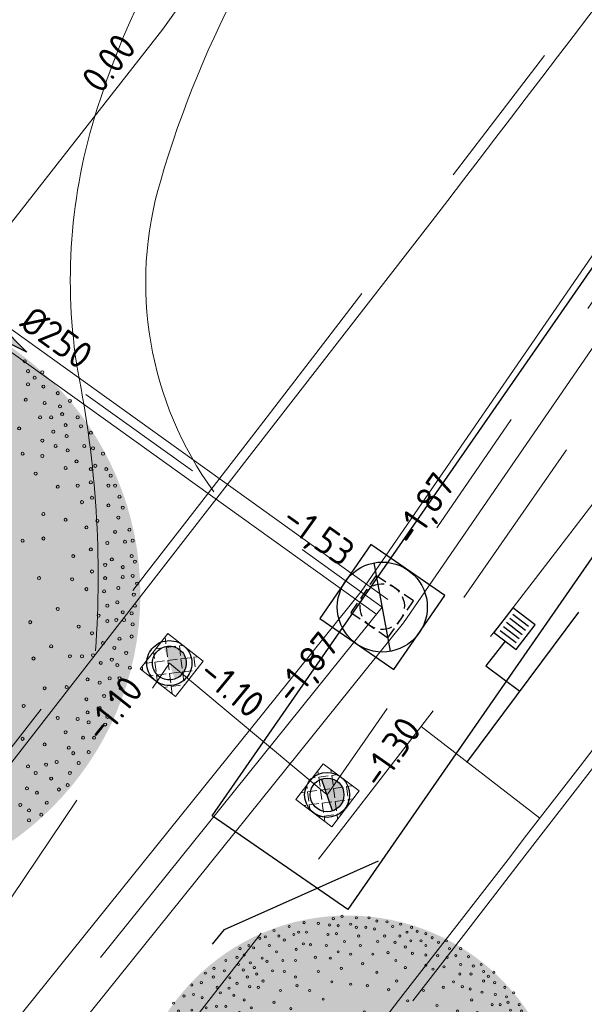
# Model space of a CAD drawing. Header units: metres. Extents: x 92403 to 95147, y 464428 to 465602.
# Tile 385 of 568: x 93185 to 93193, y 464970 to 464983. Entities that reach past the tile are written whole.
import ezdxf
from ezdxf.enums import TextEntityAlignment as Align

# ---------------------------------------------------------------- set-up
doc = ezdxf.new("R2010")
doc.units = ezdxf.units.M
for name, pattern in [('DASHED', [0.75, 0.5, -0.25]), ('RI-DRAINAGE', [19.2, 6, -1.8, 1.8, -1.8, 2.4, -1.8, 1.8, -1.8]), ('RI-GWA', [18.45, 6, -1.8, 1.75, -1.8, 1.75, -1.8, 1.75, -1.8]), ('RI-HWA_KOLKAANSLUITING', [4.3, 2.5, -1.8]), ('VH-TROTTOIRBAND', [15, 5, -2, 2, -2, 2, -2])]:
    doc.linetypes.add(name, pattern=pattern)
doc.layers.get('0').update_dxf_attribs({"linetype": 'CONTINUOUS'})
for name, color, linetype, lineweight in [('B-OI-RI-DRAINAGE_BOB-S', 90, 'CONTINUOUS', 25), ('B-OI-RI-DRAINAGE_DRAIN_PVC-G', 90, 'RI-DRAINAGE', 18), ('B-WE-RI-GWA_STROOMRICHTING-S', 30, 'CONTINUOUS', 25), ('B-WE-RI-VOLSCHUIMEN-G', 130, 'RI-VOLSCHUIMEN', 18), ('B-WE-VH-VERHARDING_FUNDERING-G', 252, 'CONTINUOUS', 18), ('N-RO-GR-BEPLANTING_CULTUUR_PLANTVAK HEESTERS', 78, 'CONTINUOUS', 9), ('N-RO-GR-BEPLANTING_CULTUUR_PLANTVAK vaste planten', 58, 'CONTINUOUS', 9), ('N-RO-VW-MARKERING-G', 7, 'CONTINUOUS', 9), ('N-WE-GW-ONTGRAVING-V', 2, 'CONTINUOUS', 30), ('N-WE-RI-HWA_KOLK_STRAATKOLK-S', 150, 'CONTINUOUS', 25), ('N-WE-RI-HWA_KOLKAANSLUITING-G', 150, 'RI-HWA_KOLKAANSLUITING', 25), ('N-WE-RI-PUT-OPHOOGTEBRENGEN-S', 7, 'CONTINUOUS', 25), ('N-WE-VH-KANTOPSLUITING_TROTTOIRBAND-G', 7, 'VH-TROTTOIRBAND', 35), ('N-WE-VH-KANTOPSLUITING_VOORKANTBAND-G', 50, 'CONTINUOUS', 35), ('V-WE-RI-GWA_STROOMRICHTING-S', 30, 'CONTINUOUS', 25)]:
    doc.layers.add(name, color=color, linetype=linetype, lineweight=lineweight)
for name, color, linetype, lineweight, true_color in [('B-OI-RI-GWA_TRANSPORTLEIDING-G', 7, 'RI-GWA', 18, 0xff8400), ('N-OI-RI-DRAINAGE_DRAIN_PVC-G', 7, 'RI-DRAINAGE', 18, 0x00ff04), ('N-RO-GR-BOOM-V', 7, 'CONTINUOUS', 18, 0x002600), ('N-WE-RI-DRAINAGE_PUT-S', 7, 'CONTINUOUS', 5, 0x00ff04), ('N-WE-RI-DRAINAGE_PUTRAND-S', 7, 'CONTINUOUS', 5, 0x00ff04)]:
    doc.layers.add(name, color=color, linetype=linetype, lineweight=lineweight, true_color=true_color)
doc.layers.add('B-WE-RI-GWA_RIOOLPUT_INSPECTIEPUT-S', color=30, linetype='CONTINUOUS', lineweight=25, transparency=0.3)
doc.layers.add('N-RO-GR-BOOM-S', color=7, linetype='CONTINUOUS', lineweight=9, true_color=0x005700, transparency=0.3)
doc.styles.add('NLCS-ISO', font='NLCS-ISO.ttf')
doc.linetypes.add('RI-VOLSCHUIMEN', pattern='A,0,[50,NLCS.SHX,S=0.5,R=0,X=0,Y=0],4', length=4)

# ---------------------------------------------------------------- blocks, each defined once
blk = doc.blocks.new('Putdeksel 600x600')
at = {"ltscale": 0.1}
h = blk.add_hatch(dxfattribs=at)
h.set_pattern_fill('ANGLE', color=8, scale=0.025, angle=45)
h.set_pattern_definition([(45, (-93679.67512, -463937.87647), (-0.123478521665, 0.123478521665), [0.127, -0.047625]), (135, (-93679.67512, -463937.87647), (-0.123478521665, -0.123478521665), [0.127, -0.047625])])
h.paths.add_polyline_path([(-0.3, -0.3), (0.3, -0.3), (0.3, 0.3), (-0.3, 0.3)])
at = {"color": 250, "ltscale": 0.1}
blk.add_lwpolyline([(-0.3, -0.3), (0.3, -0.3), (0.3, 0.3), (-0.3, 0.3)], close=True, dxfattribs=at)
blk = doc.blocks.new('STRAATKOLK 415X375')
at = {"layer": 'N-WE-RI-HWA_KOLK_STRAATKOLK-S', "flags": 128}
blk.add_lwpolyline([(-0.415, 0), (0, 0), (0, 0.375), (-0.415, 0.375)], close=True, dxfattribs=at)
for points in [[(-0.344, 0.055), (-0.344, 0.32)], [(-0.275, 0.055), (-0.275, 0.32)], [(-0.207, 0.055), (-0.207, 0.32)], [(-0.137, 0.055), (-0.137, 0.32)], [(-0.068, 0.055), (-0.068, 0.32)]]:
    blk.add_lwpolyline(points, dxfattribs=at)
blk = doc.blocks.new('B-SRI-PUT_GWA-SO')
blk.add_line((-1.414, -1.414), (1.414, 1.414))
at = {"lineweight": -3, "flags": 128}
blk.add_lwpolyline([(2, -2), (2, 2), (-2, 2), (-2, -2)], close=True, dxfattribs=at)
at = {"lineweight": -3}
blk.add_circle((0, 0), 2, dxfattribs=at)
blk = doc.blocks.new('SRI-DRAIN_PUT_DOORSPUIT-SO')
at = {"lineweight": -3}
blk.add_hatch(color=256, dxfattribs=at).paths.add_polyline_path([(1.5, 0, 0.267949), (0.75, 1.299), (-0.75, -1.299, 0.57735)])
blk.add_line((-0.75, -1.299), (0.75, 1.299), dxfattribs=at)
for radius in [2, 1.5]:
    blk.add_circle((0, 0), radius, dxfattribs=at)
blk = doc.blocks.new('SRI-BOB-SO')
at = {"color": 0, "ltscale": 0.1, "style": 'NLCS-ISO'}
blk.add_attdef('B.O.B.', text='', height=1.8, dxfattribs=at).set_placement((0.053, -0.02), align=Align.BOTTOM_CENTER)
blk = doc.blocks.new('Bestaande drainageput')
at = {"lineweight": -3}
blk.add_hatch(color=4, dxfattribs=at).paths.add_polyline_path([(0.197, 0.227, 0.267949), (-0.098, 0.284), (0.098, -0.284, 0.57735)])
at = {"color": 4, "lineweight": -3}
for radius in [0.4, 0.3]:
    blk.add_circle((0, 0), radius, dxfattribs=at)
blk = doc.blocks.new('SRI-PUT_OPHOOGTEBRENGEN-SO')
at = {"lineweight": -3}
for points in [[(-1.009, 1.991), (-2.009, 1.991), (-2.009, 0.991)], [(0.491, 1.991), (-0.509, 1.991)], [(1.991, 0.991), (1.991, 1.991), (0.991, 1.991)], [(-2.009, 0.491), (-2.009, -0.509)], [(1.991, -0.509), (1.991, 0.491)], [(0.991, -2.009), (1.991, -2.009), (1.991, -1.009)], [(-0.509, -2.009), (0.491, -2.009)]]:
    blk.add_lwpolyline(points, dxfattribs=at)
blk.add_lwpolyline([(-1.009, -2.009), (-2.009, -2.009), (-2.009, -1.009)])
for start, end in [(74.9976, 104.9976), (120.0024, 150.0024), (29.9976, 59.9976), (165.0024, 195.0024), (344.9976, 14.9976), (210.0024, 240.0024), (299.9976, 329.9976), (255.0024, 285.0024)]:
    blk.add_arc((-0.009, -0.009), 2, start, end, dxfattribs=at)
blk = doc.blocks.new('*U300')
at = {"layer": 'N-RO-GR-BOOM-V', "linetype": 'ByBlock', "ltscale": 1, "transparency": 33554567}
h = blk.add_hatch(color=98, dxfattribs=at)
h.dxf.hatch_style = 1
h.set_gradient(color1=(0, 51, 0), color2=(184, 200, 91), rotation=177, centered=1, name='INVCURVED')
edge = h.paths.add_edge_path()
edge.add_arc((0, 0), 2, 0, 360)
at = {"color": 0, "lineweight": -2}
for centre in [(1.2334, 1.5474), (1.2552, 1.4816), (1.2991, 1.4377), (1.3502, 1.4741), (1.2552, 1.3937), (1.3573, 1.3795), (1.4523, 1.3356), (1.2405, 1.2916), (1.3649, 1.2699), (1.467, 1.2476), (1.5327, 1.2845), (1.3355, 1.1748), (1.4088, 1.1748), (1.4816, 1.1966), (1.5842, 1.1748), (1.1965, 1.1015), (1.5039, 1.1238), (1.606, 1.1162), (1.4235, 1.0798), (1.5109, 1.0505), (1.6717, 1.0727), (1.3502, 1.0212), (1.4376, 0.9848), (1.6277, 0.9848), (1.6863, 0.9701), (1.2188, 0.9337), (1.3502, 0.9191), (1.518, 0.9555), (1.752, 0.9337), (1.5766, 0.8827), (1.701, 0.8534), (1.3062, 0.8023), (1.5039, 0.8387), (1.6717, 0.8316), (1.7738, 0.8316), (1.8031, 0.7877), (1.4523, 0.7144), (1.5842, 0.7219), (1.6717, 0.7437), (1.7884, 0.7219), (1.8324, 0.7219), (1.8617, 0.6487), (1.613, 0.6123), (1.6792, 0.6416), (1.7884, 0.5905), (1.3573, 0.5334), (1.8835, 0.5759), (1.5039, 0.4955), (1.7156, 0.4879), (1.8541, 0.5102), (1.6423, 0.4445), (1.8324, 0.4151), (1.9274, 0.4298), (1.2188, 0.3565), (1.3573, 0.3712), (1.7813, 0.3418), (1.8981, 0.3494), (1.9492, 0.3565), (1.5549, 0.2544), (1.6717, 0.2984), (1.9421, 0.2544), (1.7667, 0.1958), (1.8107, 0.2322), (1.9638, 0.218), (1.6792, 0.1523), (1.8835, 0.1811), (1.9492, 0.123), (1.3285, 0.1083), (1.5473, 0.1007), (1.7667, 0.1083), (1.8835, 0.1154), (1.9785, 0.0719), (1.6423, 0.035), (1.7596, 0.0204), (1.8541, 0.0426), (1.9567, -0.0014), (1.7813, -0.0747), (1.8471, -0.0524), (1.9638, -0.0747), (1.4523, -0.0964), (1.7227, -0.1404), (1.8835, -0.1181), (1.9421, -0.1257), (1.2698, -0.1838), (1.7813, -0.1768), (1.84, -0.1692), (1.891, -0.1692), (1.9492, -0.1985), (1.5913, -0.2131), (1.6792, -0.2571), (1.752, -0.3228), (1.8617, -0.2935), (1.9421, -0.2789), (1.4088, -0.3446), (1.8279, -0.3547), (1.9057, -0.3885), (1.2916, -0.4249), (1.5327, -0.4103), (1.613, -0.4103), (1.6863, -0.4032), (1.7374, -0.4543), (1.8107, -0.4325), (1.8471, -0.4689), (1.9305, -0.4861), (1.6499, -0.5639), (1.7303, -0.5857), (1.796, -0.5564), (1.8617, -0.5564), (1.3649, -0.6221), (1.5109, -0.615), (1.8688, -0.6221), (1.6423, -0.6954), (1.7596, -0.6736), (1.8107, -0.6954), (1.2259, -0.7393), (1.6499, -0.7828), (1.7303, -0.754), (1.4523, -0.8197), (1.5842, -0.8268), (1.657, -0.8485), (1.7813, -0.8121), (1.5039, -0.9147), (1.7667, -0.8632), (1.2188, -0.9582), (1.6206, -0.9511), (1.6934, -0.9511), (1.3649, -0.9951), (1.5256, -1.0168), (1.5549, -1.0532), (1.657, -1.0461), (1.4452, -1.1119), (1.5913, -1.1189), (1.2552, -1.1412), (1.3062, -1.1846), (1.375, -1.129), (1.5327, -1.1846), (1.4088, -1.2215), (1.2481, -1.2872), (1.3138, -1.3161), (1.4599, -1.2943), (1.518, -1.265), (1.3795, -1.3818), (1.2041, -1.3964), (1.2622, -1.4333), (1.2622, -1.499), (1.3431, -1.4621)]:
    blk.add_circle(centre, 0.0101, dxfattribs=at)
blk = doc.blocks.new('*U298')
at = {"layer": 'N-RO-GR-BOOM-V', "linetype": 'ByBlock', "ltscale": 1, "transparency": 33554567}
h = blk.add_hatch(color=98, dxfattribs=at)
h.dxf.hatch_style = 1
h.set_gradient(color1=(0, 51, 0), color2=(184, 200, 91), rotation=177, centered=1, name='INVCURVED')
edge = h.paths.add_edge_path()
edge.add_arc((0, 0), 2.5, 0, 360)
at = {"color": 0, "lineweight": -2}
for centre, radius in [((-0.505, 2.418), 0.0126), ((-0.34, 2.409), 0.0126), ((-0.212, 2.391), 0.0126), ((-0.167, 2.464), 0.0126), ((-0.112, 2.382), 0.0126), ((-0.066, 2.491), 0.0126), ((0.034, 2.4), 0.0126), ((0.098, 2.473), 0.0126), ((0.245, 2.473), 0.0126), ((0.336, 2.436), 0.0126), ((0.454, 2.427), 0.0126), ((0.61, 2.4), 0.0126), ((-0.852, 2.327), 0.0126), ((-0.678, 2.373), 0.0126), ((-0.623, 2.281), 0.0126), ((-0.568, 2.308), 0.0126), ((-0.477, 2.308), 0.0126), ((-0.23, 2.281), 0.0126), ((-0.13, 2.291), 0.0126), ((0.098, 2.363), 0.0126), ((0.208, 2.363), 0.0126), ((0.308, 2.345), 0.0126), ((0.519, 2.373), 0.0126), ((0.683, 2.308), 0.0126), ((0.737, 2.363), 0.0126), ((0.802, 2.318), 0.0126), ((0.902, 2.291), 0.0126), ((-1.144, 2.153), 0.0126), ((-1.016, 2.236), 0.0126), ((-0.952, 2.254), 0.0126), ((-0.907, 2.153), 0.0126), ((-0.797, 2.263), 0.0126), ((-0.733, 2.217), 0.0126), ((-0.514, 2.172), 0.0126), ((-0.431, 2.162), 0.0126), ((-0.249, 2.153), 0.0126), ((-0.038, 2.199), 0.0126), ((0.126, 2.263), 0.0126), ((0.144, 2.153), 0.0126), ((0.345, 2.199), 0.0126), ((0.427, 2.263), 0.0126), ((0.546, 2.19), 0.0126), ((0.601, 2.263), 0.0126), ((0.729, 2.208), 0.0126), ((0.847, 2.208), 0.0126), ((0.902, 2.153), 0.0126), ((0.975, 2.244), 0.0126), ((1.048, 2.19), 0.0126), ((1.14, 2.208), 0.0126), ((-1.245, 2.117), 0.0126), ((-1.198, 2.044), 0.0126), ((-1.089, 2.126), 0.0126), ((-0.824, 2.08), 0.0126), ((-0.596, 2.108), 0.0126), ((-0.112, 2.08), 0.0126), ((0.034, 2.053), 0.0126), ((0.29, 2.053), 0.0126), ((0.464, 2.071), 0.0126), ((0.665, 2.135), 0.0126), ((0.747, 2.062), 0.0126), ((0.902, 2.044), 0.0126), ((1.176, 2.117), 0.0126), ((1.304, 2.117), 0.0126), ((-1.409, 1.98), 0.0126), ((-1.281, 2.016), 0.0126), ((-1.263, 1.934), 0.0126), ((-1.126, 1.953), 0.0126), ((-0.989, 2.007), 0.0126), ((-0.934, 1.971), 0.0126), ((-0.751, 1.98), 0.0126), ((-0.605, 1.98), 0.0126), ((-0.376, 2.016), 0.0126), ((-0.203, 2.007), 0.0126), ((0.171, 1.943), 0.0126), ((0.555, 1.98), 0.0126), ((0.902, 1.925), 0.0126), ((1.039, 2.035), 0.0126), ((1.149, 2.016), 0.0126), ((1.249, 2.035), 0.0126), ((1.304, 1.934), 0.0126), ((1.395, 2.025), 0.0126), ((1.542, 1.934), 0.0126), ((-1.646, 1.834), 0.0126), ((-1.546, 1.889), 0.0126), ((-1.427, 1.861), 0.0126), ((-1.208, 1.87), 0.0126), ((-1.08, 1.898), 0.0126), ((-1.052, 1.824), 0.0126), ((-0.87, 1.861), 0.0126), ((-0.733, 1.852), 0.0126), ((-0.34, 1.852), 0.0126), ((-0.075, 1.889), 0.0126), ((0.336, 1.843), 0.0126), ((0.665, 1.898), 0.0126), ((0.985, 1.879), 0.0126), ((1.112, 1.907), 0.0126), ((1.295, 1.824), 0.0126), ((1.423, 1.824), 0.0126), ((1.45, 1.916), 0.0126), ((1.569, 1.852), 0.0126), ((1.688, 1.843), 0.0126), ((-1.802, 1.697), 0.0126), ((-1.692, 1.724), 0.0126), ((-1.555, 1.788), 0.0126), ((-1.363, 1.779), 0.0126), ((-1.281, 1.715), 0.0126), ((-1.162, 1.788), 0.0126), ((-0.979, 1.742), 0.0126), ((-0.605, 1.788), 0.0126), ((-0.185, 1.733), 0.0126), ((0.034, 1.706), 0.0126), ((0.564, 1.742), 0.0126), ((1.222, 1.733), 0.0126), ((1.569, 1.742), 0.0126), ((1.624, 1.797), 0.0126), ((1.697, 1.724), 0.0126), ((-1.783, 1.587), 0.0126), ((-1.509, 1.669), 0.0126), ((-1.473, 1.606), 0.0126), ((-1.372, 1.66), 0.0126), ((-1.135, 1.678), 0.0126), ((-1.034, 1.669), 0.0126), ((-0.778, 1.633), 0.0126), ((-0.587, 1.688), 0.0126), ((-0.44, 1.633), 0.0126), ((0.226, 1.688), 0.0126), ((0.473, 1.642), 0.0126), ((0.875, 1.633), 0.0126), ((1.103, 1.669), 0.0126), ((1.323, 1.678), 0.0126), ((1.414, 1.651), 0.0126), ((1.551, 1.614), 0.0126), ((1.706, 1.587), 0.0126), ((1.815, 1.669), 0.0126), ((1.916, 1.606), 0.0126), ((-2.012, 1.487), 0.0126), ((-1.893, 1.569), 0.0126), ((-1.683, 1.551), 0.0126), ((-1.317, 1.578), 0.0126), ((-1.198, 1.524), 0.0126), ((-0.852, 1.496), 0.0126), ((-0.285, 1.532), 0.0126), ((0.692, 1.514), 0.0126), ((1.432, 1.524), 0.0126), ((1.669, 1.469), 0.0126), ((1.761, 1.469), 0.0126), ((1.834, 1.56), 0.0126), ((1.852, 1.496), 0.0126), ((1.98, 1.469), 0.0126), ((-1.957, 1.395), 0.0126), ((-1.802, 1.405), 0.0126), ((-1.637, 1.432), 0.0126), ((-1.518, 1.45), 0.0126), ((-1.409, 1.45), 0.0126), ((-1.253, 1.377), 0.0126), ((-1.116, 1.432), 0.0126), ((-0.659, 1.423), 0.0126), ((0.19, 1.386), 0.0126), ((1.03, 1.459), 0.0126), ((1.268, 1.395), 0.0126), ((1.496, 1.377), 0.0126), ((1.88, 1.405), 0.0126), ((2.007, 1.395), 0.0126), ((-2.149, 1.276), 0.0126), ((-2.057, 1.304), 0.0126), ((-1.966, 1.268), 0.0126), ((-1.792, 1.268), 0.0126), ((-1.737, 1.35), 0.0126), ((-1.6, 1.341), 0.0126), ((-0.157, 1.304), 0.0126), ((0.509, 1.323), 0.0126), ((1.688, 1.276), 0.0126), ((1.779, 1.35), 0.0126), ((1.889, 1.313), 0.0126), ((2.09, 1.341), 0.0126), ((-2.139, 1.14), 0.0126), ((-1.683, 1.204), 0.0126), ((-1.464, 1.213), 0.0126), ((-1.034, 1.176), 0.0126), ((-0.532, 1.213), 0.0126), ((1.012, 1.213), 0.0126), ((1.523, 1.167), 0.0126), ((1.688, 1.149), 0.0126), ((1.797, 1.231), 0.0126), ((1.898, 1.194), 0.0126), ((2.035, 1.231), 0.0126), ((2.108, 1.213), 0.0126), ((2.19, 1.167), 0.0126), ((-1.957, 1.076), 0.0126), ((-1.674, 1.094), 0.0126), ((-1.409, 1.085), 0.0126), ((-1.345, 1.103), 0.0126), ((-0.934, 1.076), 0.0126), ((0.683, 1.076), 0.0126), ((1.295, 1.057), 0.0126), ((1.88, 1.048), 0.0126), ((1.971, 1.103), 0.0126), ((2.09, 1.04), 0.0126), ((2.126, 1.067), 0.0126), ((2.217, 1.04), 0.0126), ((-2.276, 0.957), 0.0126), ((-2.158, 1.012), 0.0126), ((-2.075, 0.93), 0.0126), ((-1.938, 0.921), 0.0126), ((0.966, 0.911), 0.0126), ((1.633, 1.003), 0.0126), ((1.98, 0.902), 0.0126), ((2.09, 0.93), 0.0126), ((2.236, 0.902), 0.0126), ((2.254, 0.985), 0.0126), ((2.29, 0.902), 0.0126), ((-2.276, 0.847), 0.0126), ((-1.783, 0.884), 0.0126), ((-1.619, 0.847), 0.0126), ((-1.382, 0.829), 0.0126), ((1.46, 0.839), 0.0126), ((1.815, 0.893), 0.0126), ((2.099, 0.802), 0.0126), ((2.327, 0.811), 0.0126), ((-2.34, 0.765), 0.0126), ((-2.176, 0.784), 0.0126), ((-1.984, 0.729), 0.0126), ((-1.591, 0.702), 0.0126), ((2.016, 0.765), 0.0126), ((2.236, 0.738), 0.0126), ((2.354, 0.72), 0.0126), ((-2.358, 0.564), 0.0126), ((-2.249, 0.601), 0.0126), ((-2.158, 0.638), 0.0126), ((-1.847, 0.638), 0.0126), ((1.259, 0.61), 0.0126), ((1.697, 0.667), 0.0126), ((1.88, 0.619), 0.0126), ((2.145, 0.61), 0.0126), ((2.318, 0.638), 0.0126), ((-2.276, 0.464), 0.0126), ((-2.039, 0.519), 0.0126), ((-1.692, 0.546), 0.0126), ((-1.235, 0.528), 0.0126), ((1.523, 0.446), 0.0126), ((1.697, 0.464), 0.0126), ((2.053, 0.556), 0.0126), ((2.29, 0.519), 0.0126), ((2.409, 0.537), 0.0126), ((2.436, 0.446), 0.0126), ((-2.413, 0.437), 0.0126), ((-2.112, 0.336), 0.0126), ((-1.884, 0.4), 0.0126), ((-1.536, 0.418), 0.0126), ((2.09, 0.373), 0.0126), ((2.227, 0.427), 0.0126), ((2.373, 0.437), 0.0126), ((-2.446, 0.232), 0.0126), ((-2.358, 0.318), 0.0126), ((-2.249, 0.254), 0.0126), ((-2.039, 0.226), 0.0126), ((-1.838, 0.226), 0.0126), ((1.259, 0.311), 0.0126), ((1.944, 0.318), 0.0126), ((2.208, 0.245), 0.0126), ((2.263, 0.29), 0.0126), ((2.354, 0.226), 0.0126), ((2.428, 0.318), 0.0126), ((2.455, 0.273), 0.0126), ((-2.386, 0.172), 0.0126), ((0, 0), 0.15), ((1.468, 0.117), 0.0126), ((1.661, 0.135), 0.0126), ((1.934, 0.126), 0.0126), ((2.099, 0.19), 0.0126), ((2.208, 0.135), 0.0126), ((2.354, 0.144), 0.0126), ((2.436, 0.154), 0.0126), ((-2.459, 0.08), 0.0126), ((-2.295, 0.08), 0.0126), ((-2.158, 0.09), 0.0126), ((-1.984, 0.025), 0.0126), ((-1.783, -0.002), 0.0126), ((-1.536, 0.09), 0.0126), ((2.053, 0.044), 0.0126), ((2.2, 0.025), 0.0126), ((2.318, 0.053), 0.0126), ((2.446, -0.002), 0.0126), ((2.473, 0.09), 0.0126), ((-2.465, -0.051), 0.0126), ((-2.377, -0.093), 0.0126), ((-2.319, -0.078), 0.0126), ((-2.167, -0.047), 0.0126), ((-1.272, -0.047), 0.0126), ((1.331, -0.054), 0.0126), ((1.815, -0.12), 0.0126), ((2.227, -0.093), 0.0126), ((2.309, -0.066), 0.0126), ((2.455, -0.093), 0.0126), ((-2.441, -0.184), 0.0126), ((-2.212, -0.148), 0.0126), ((-2.03, -0.203), 0.0126), ((-1.71, -0.221), 0.0126), ((1.587, -0.23), 0.0126), ((2.153, -0.175), 0.0126), ((2.227, -0.221), 0.0126), ((2.3, -0.211), 0.0126), ((2.354, -0.148), 0.0126), ((2.364, -0.211), 0.0126), ((2.428, -0.157), 0.0126), ((-2.441, -0.312), 0.0126), ((-2.304, -0.349), 0.0126), ((-2.139, -0.33), 0.0126), ((-1.856, -0.312), 0.0126), ((1.989, -0.266), 0.0126), ((2.099, -0.321), 0.0126), ((2.428, -0.349), 0.0126), ((2.436, -0.248), 0.0126), ((-2.395, -0.422), 0.0126), ((-2.167, -0.44), 0.0126), ((-1.482, -0.412), 0.0126), ((1.441, -0.467), 0.0126), ((1.761, -0.431), 0.0126), ((2.19, -0.404), 0.0126), ((2.285, -0.443), 0.0126), ((2.327, -0.367), 0.0126), ((-2.358, -0.522), 0.0126), ((-2.237, -0.544), 0.0126), ((-1.948, -0.541), 0.0126), ((-1.116, -0.513), 0.0126), ((1.614, -0.531), 0.0126), ((1.916, -0.513), 0.0126), ((2.016, -0.513), 0.0126), ((2.108, -0.504), 0.0126), ((2.172, -0.568), 0.0126), ((2.263, -0.541), 0.0126), ((2.382, -0.486), 0.0126), ((-2.382, -0.589), 0.0126), ((-2.286, -0.632), 0.0126), ((-2.176, -0.623), 0.0126), ((-2.067, -0.659), 0.0126), ((-1.646, -0.632), 0.0126), ((-1.336, -0.687), 0.0126), ((1.158, -0.602), 0.0126), ((2.245, -0.695), 0.0126), ((2.309, -0.586), 0.0126), ((2.327, -0.695), 0.0126), ((2.413, -0.608), 0.0126), ((-2.377, -0.714), 0.0126), ((-2.167, -0.787), 0.0126), ((-1.874, -0.705), 0.0126), ((1.423, -0.723), 0.0126), ((1.706, -0.778), 0.0126), ((1.889, -0.769), 0.0126), ((2.062, -0.705), 0.0126), ((2.163, -0.732), 0.0126), ((2.336, -0.778), 0.0126), ((-2.304, -0.915), 0.0126), ((-2.075, -0.86), 0.0126), ((-1.948, -0.842), 0.0126), ((-1.774, -0.915), 0.0126), ((-1.619, -0.824), 0.0126), ((-1.491, -0.888), 0.0126), ((2.053, -0.869), 0.0126), ((2.2, -0.842), 0.0126), ((2.263, -0.869), 0.0126), ((-2.194, -0.96), 0.0126), ((-2.057, -0.997), 0.0126), ((-1.938, -0.988), 0.0126), ((-1.052, -0.951), 0.0126), ((1.167, -0.924), 0.0126), ((1.359, -1.015), 0.0126), ((1.532, -0.924), 0.0126), ((1.815, -1.025), 0.0126), ((1.98, -1.033), 0.0126), ((2.062, -0.978), 0.0126), ((2.163, -0.942), 0.0126), ((2.227, -1.015), 0.0126), ((-2.231, -1.088), 0.0126), ((-2.012, -1.125), 0.0126), ((-1.61, -1.079), 0.0126), ((-1.253, -1.116), 0.0126), ((-0.815, -1.079), 0.0126), ((0.692, -1.15), 0.0126), ((1.88, -1.143), 0.0126), ((2.071, -1.061), 0.0126), ((2.208, -1.079), 0.0126), ((-2.112, -1.262), 0.0126), ((-1.957, -1.262), 0.0126), ((-1.838, -1.152), 0.0126), ((-1.583, -1.253), 0.0126), ((-0.998, -1.234), 0.0126), ((1.112, -1.198), 0.0126), ((1.523, -1.198), 0.0126), ((1.706, -1.244), 0.0126), ((2.026, -1.189), 0.0126), ((2.117, -1.189), 0.0126), ((-1.874, -1.362), 0.0126), ((-1.71, -1.298), 0.0126), ((-1.372, -1.362), 0.0126), ((-0.696, -1.298), 0.0126), ((-0.404, -1.298), 0.0126), ((0.153, -1.351), 0.0126), ((0.921, -1.287), 0.0126), ((1.35, -1.28), 0.0126), ((1.907, -1.271), 0.0126), ((1.944, -1.317), 0.0126), ((2.071, -1.308), 0.0126), ((-2.003, -1.408), 0.0126), ((-1.646, -1.472), 0.0126), ((-1.144, -1.426), 0.0126), ((0.528, -1.472), 0.0126), ((0.939, -1.408), 0.0126), ((1.359, -1.462), 0.0126), ((1.569, -1.426), 0.0126), ((1.633, -1.481), 0.0126), ((1.719, -1.411), 0.0126), ((1.807, -1.39), 0.0126), ((1.916, -1.481), 0.0126), ((1.989, -1.399), 0.0126), ((-1.957, -1.536), 0.0126), ((-1.811, -1.499), 0.0126), ((-1.564, -1.527), 0.0126), ((-1.308, -1.536), 0.0126), ((-0.833, -1.545), 0.0126), ((0.016, -1.536), 0.0126), ((0.3, -1.6), 0.0126), ((1.122, -1.527), 0.0126), ((1.268, -1.563), 0.0126), ((1.761, -1.527), 0.0126), ((1.898, -1.581), 0.0126), ((-1.82, -1.627), 0.0126), ((-1.692, -1.682), 0.0126), ((-1.555, -1.663), 0.0126), ((-1.399, -1.663), 0.0126), ((-0.568, -1.682), 0.0126), ((-0.267, -1.645), 0.0126), ((0.756, -1.618), 0.0126), ((1.341, -1.7), 0.0126), ((1.56, -1.609), 0.0126), ((1.642, -1.645), 0.0126), ((1.825, -1.618), 0.0126), ((-1.729, -1.773), 0.0126), ((-1.528, -1.81), 0.0126), ((-1.418, -1.764), 0.0126), ((-1.299, -1.764), 0.0126), ((-1.144, -1.755), 0.0126), ((-0.943, -1.792), 0.0126), ((0.646, -1.782), 0.0126), ((0.985, -1.737), 0.0126), ((1.405, -1.828), 0.0126), ((1.505, -1.746), 0.0126), ((1.578, -1.792), 0.0126), ((1.679, -1.828), 0.0126), ((1.724, -1.727), 0.0126), ((-1.591, -1.864), 0.0126), ((-1.445, -1.91), 0.0126), ((-1.345, -1.928), 0.0126), ((-0.806, -1.91), 0.0126), ((-0.55, -1.892), 0.0126), ((-0.34, -1.91), 0.0126), ((-0.103, -1.883), 0.0126), ((0.108, -1.892), 0.0126), ((0.29, -1.883), 0.0126), ((0.454, -1.883), 0.0126), ((0.802, -1.938), 0.0126), ((1.094, -1.919), 0.0126), ((1.213, -1.837), 0.0126), ((1.259, -1.919), 0.0126), ((1.487, -1.946), 0.0126), ((1.578, -1.874), 0.0126), ((-1.454, -1.974), 0.0126), ((-1.363, -2.011), 0.0126), ((-1.19, -1.956), 0.0126), ((-1.007, -1.956), 0.0126), ((-0.724, -2.029), 0.0126), ((-0.541, -2.029), 0.0126), ((-0.34, -2.056), 0.0126), ((0.181, -2.02), 0.0126), ((0.317, -2.038), 0.0126), ((0.537, -2.047), 0.0126), ((0.747, -2.047), 0.0126), ((0.921, -1.974), 0.0126), ((1.052, -2.032), 0.0126), ((1.194, -2.056), 0.0126), ((1.35, -1.993), 0.0126), ((1.423, -2.02), 0.0126), ((-1.281, -2.093), 0.0126), ((-1.171, -2.175), 0.0126), ((-1.167, -2.069), 0.0126), ((-1.052, -2.065), 0.0126), ((-0.879, -2.084), 0.0126), ((-0.797, -2.111), 0.0126), ((-0.486, -2.12), 0.0126), ((-0.194, -2.084), 0.0126), ((-0.075, -2.111), 0.0126), ((0.098, -2.075), 0.0126), ((0.226, -2.12), 0.0126), ((0.628, -2.12), 0.0126), ((0.723, -2.16), 0.0126), ((0.902, -2.084), 0.0126), ((1.048, -2.147), 0.0126), ((1.158, -2.129), 0.0126), ((1.304, -2.111), 0.0126), ((-1.044, -2.202), 0.0126), ((-0.897, -2.193), 0.0126), ((-0.86, -2.276), 0.0126), ((-0.742, -2.284), 0.0126), ((-0.632, -2.184), 0.0126), ((-0.431, -2.23), 0.0126), ((-0.34, -2.257), 0.0126), ((-0.23, -2.284), 0.0126), ((-0.203, -2.221), 0.0126), ((0.007, -2.221), 0.0126), ((0.153, -2.248), 0.0126), ((0.29, -2.23), 0.0126), ((0.436, -2.239), 0.0126), ((0.564, -2.257), 0.0126), ((0.701, -2.257), 0.0126), ((0.866, -2.211), 0.0126), ((0.985, -2.248), 0.0126), ((1.149, -2.184), 0.0126), ((-0.614, -2.33), 0.0126), ((-0.505, -2.367), 0.0126), ((-0.376, -2.348), 0.0126), ((-0.203, -2.367), 0.0126), ((-0.03, -2.303), 0.0126), ((0.038, -2.379), 0.0126), ((0.135, -2.33), 0.0126), ((0.376, -2.352), 0.0126), ((0.601, -2.376), 0.0126), ((0.756, -2.33), 0.0126), ((0.893, -2.321), 0.0126), ((-0.423, -2.44), 0.0126), ((-0.294, -2.43), 0.0126), ((-0.185, -2.485), 0.0126), ((-0.057, -2.44), 0.0126), ((0.116, -2.485), 0.0126), ((0.29, -2.422), 0.0126), ((0.482, -2.412), 0.0126)]:
    blk.add_circle(centre, radius, dxfattribs=at)
blk = doc.blocks.new('*U382')
at = {"ltscale": 0.1, "style": 'NLCS-ISO'}
for tag, p in [('MAT', (-1, 0.5)), ('BOBL', (-127.576, 0))]:
    blk.add_attdef(tag, text='', height=1.8, dxfattribs=at).set_placement(p, align=Align.BOTTOM_RIGHT)
for tag, p in [('DIA', (1, 0.5)), ('BOBR', (128.105, 0))]:
    blk.add_attdef(tag, text='', height=1.8, dxfattribs=at).set_placement(p, align=Align.BOTTOM_LEFT)
blk.add_attdef('JVA', text='', height=1.8, dxfattribs=at).set_placement((0, -1), align=Align.TOP_CENTER)
blk = doc.blocks.new('*U383')
at = {"ltscale": 0.1}
blk.add_hatch(color=256, dxfattribs=at).paths.add_polyline_path([(2.5, 0), (-2.5, -0.833), (-2.5, 0.833)])
at = {"ltscale": 0.1, "flags": 128}
blk.add_lwpolyline([(2.5, 0), (-2.5, -0.833), (-2.5, 0.833)], close=True, dxfattribs=at)
at = {"ltscale": 0.1, "style": 'NLCS-ISO'}
for tag, p in [('MAT', (-1, 0.5)), ('BOBL', (-22.901, 0))]:
    blk.add_attdef(tag, text='', height=1.8, dxfattribs=at).set_placement(p, align=Align.BOTTOM_RIGHT)
for tag, p in [('DIA', (1, 0.5)), ('BOBR', (22.864, 0))]:
    blk.add_attdef(tag, text='', height=1.8, dxfattribs=at).set_placement(p, align=Align.BOTTOM_LEFT)
blk.add_attdef('JVA', text='', height=1.8, dxfattribs=at).set_placement((0, -1), align=Align.TOP_CENTER)
blk = doc.blocks.new('*U384')
at = {"ltscale": 0.1, "style": 'NLCS-ISO'}
for tag, p in [('MAT', (-1, 0.5)), ('BOBL', (-133.089, 0))]:
    blk.add_attdef(tag, text='', height=1.8, dxfattribs=at).set_placement(p, align=Align.BOTTOM_RIGHT)
for tag, p in [('DIA', (1, 0.5)), ('BOBR', (134.306, 0))]:
    blk.add_attdef(tag, text='', height=1.8, dxfattribs=at).set_placement(p, align=Align.BOTTOM_LEFT)
blk.add_attdef('JVA', text='', height=1.8, dxfattribs=at).set_placement((0, -1), align=Align.TOP_CENTER)
blk = doc.blocks.new('*U426')
at = {"ltscale": 0.1, "style": 'NLCS-ISO'}
for tag, p in [('MAT', (-1, 0.5)), ('BOBL', (-71.756, 0))]:
    blk.add_attdef(tag, text='', height=1.8, dxfattribs=at).set_placement(p, align=Align.BOTTOM_RIGHT)
for tag, p in [('DIA', (1, 0.5)), ('BOBR', (72.282, 0))]:
    blk.add_attdef(tag, text='', height=1.8, dxfattribs=at).set_placement(p, align=Align.BOTTOM_LEFT)
blk.add_attdef('JVA', text='', height=1.8, dxfattribs=at).set_placement((0, -1), align=Align.TOP_CENTER)

msp = doc.modelspace()

# ---------------------------------------------------------------- linework, layer by layer
at = {"layer": 'B-OI-RI-DRAINAGE_DRAIN_PVC-G', "color": 4, "elevation": -0.01, "flags": 128}
msp.add_lwpolyline([(93165.586, 464947.856), (93166.216256, 464948.571521), (93166.417498, 464951.197029), (93182.498285, 464967.909389), (93182.498285, 464967.909389), (93187.208, 464974.897)], dxfattribs=at)
at = {"layer": 'B-OI-RI-GWA_TRANSPORTLEIDING-G'}
msp.add_line((93179.76, 464983.03), (93190.047, 464975.644), dxfattribs=at)
msp.add_lwpolyline([(93446.043344, 465256.115521), (93414.928619, 465230.784301), (93385.545, 465207.335), (93345.02, 465172.545), (93309.939, 465138.03), (93281.489, 465106.16), (93272.55, 465095.75), (93246.12, 465056.88), (93231.409, 465035.78), (93221.1, 465020.839), (93190.047, 464975.644), (93154.17, 464931), (93110.8, 464886.38), (93068.919, 464854.632), (93060.958017, 464850.622994)], dxfattribs=at)
at = {"layer": 'B-WE-RI-VOLSCHUIMEN-G'}
msp.add_lwpolyline([(93063.79391, 464858.067854), (93085.815291, 464873.892955), (93110.438716, 464895.149627), (93150.607152, 464937.709527), (93167.824566, 464958.685428), (93187.119711, 464983.35655), (93228.287939, 465040.980003), (93267.040461, 465098.248488)], dxfattribs=at)
at = {"layer": 'B-WE-VH-VERHARDING_FUNDERING-G', "lineweight": 13}
for p, q in [((93179.832904, 464983.131538), (93190.119904, 464975.745538)), ((93179.687096, 464982.928462), (93189.974096, 464975.542462))]:
    msp.add_line(p, q, dxfattribs=at)
at = {"layer": 'B-WE-VH-VERHARDING_FUNDERING-G', "lineweight": 13, "flags": 128}
for points in [[(93445.822371, 465256.386945), (93414.70897, 465231.056803), (93385.321779, 465207.604651), (93344.783003, 465172.802825), (93309.685451, 465138.27154), (93281.225658, 465106.390569), (93272.271639, 465095.963079), (93245.831721, 465057.078493), (93231.121404, 465035.979473), (93220.811724, 465021.037488), (93189.76596, 464975.853018), (93153.907518, 464931.232111), (93110.567471, 464886.642928), (93068.733035, 464854.930226), (93060.800581, 464850.935601)], [(93446.264317, 465255.844097), (93415.148269, 465230.5118), (93385.768221, 465207.065349), (93345.256997, 465172.287175), (93310.192549, 465137.78846), (93281.752342, 465105.929431), (93272.828361, 465095.536921), (93246.408279, 465056.681507), (93231.696596, 465035.580527), (93221.388276, 465020.640512), (93190.32804, 464975.434982), (93154.432482, 464930.767889), (93111.032529, 464886.117072), (93069.104965, 464854.333774), (93061.115419, 464850.310399)]]:
    msp.add_lwpolyline(points, dxfattribs=at)
at = {"layer": 'N-OI-RI-DRAINAGE_DRAIN_PVC-G', "flags": 128}
msp.add_lwpolyline([(93275.399691, 465097.682668), (93232.935494, 465036.237413), (93221.935981, 465020.207989), (93189.31106, 464973.137698)], dxfattribs=at)
at = {"layer": 'N-OI-RI-DRAINAGE_DRAIN_PVC-G', "color": 6, "linetype": 'ByBlock', "flags": 128}
msp.add_lwpolyline([(93189.31106, 464973.137698), (93187.208, 464974.897)], dxfattribs=at)
at = {"layer": 'N-RO-GR-BEPLANTING_CULTUUR_PLANTVAK HEESTERS', "lineweight": 9, "flags": 128}
msp.add_lwpolyline([(93187.799135, 464977.182359, -0.234053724), (93187.09212, 464981.33585, -0.107156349), (93189.894193, 464986.502052, -0.100559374), (93192.886819, 464988.626686, -0.23109663), (93196.440051, 464988.639064, -0.058098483)], format="xyb", dxfattribs=at)
at = {"layer": 'N-RO-GR-BEPLANTING_CULTUUR_PLANTVAK vaste planten', "lineweight": 9, "flags": 128}
msp.add_lwpolyline([(93186.2243, 464975.058843, 0.067039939), (93185.986783, 464978.789999, -0.118533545), (93186.242392, 464982.283013, -0.14262161), (93189.867653, 464987.706743, -0.129521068), (93194.104227, 464989.002881, -2.304269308)], format="xyb", dxfattribs=at)
at = {"layer": 'N-RO-VW-MARKERING-G', "linetype": 'DASHED', "ltscale": 5, "flags": 128}
msp.add_lwpolyline([(93199.800356, 464986.203346, -0.004422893), (93193.881601, 464978.359594, -0.002753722), (93181.949016, 464962.983304, -0.000836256), (93181.348489, 464962.21383)], format="xyb", dxfattribs=at)
msp.add_lwpolyline([(93190.563887, 464974.049192), (93192.146898, 464972.826865)], dxfattribs=at)
at = {"layer": 'N-WE-GW-ONTGRAVING-V', "flags": 128}
msp.add_lwpolyline([(93276.716663, 465097.653508), (93233.841456, 465035.613526), (93222.841518, 465019.583482), (93189.588509, 464971.607005), (93187.780366, 464972.860248), (93221.030444, 465020.832496), (93232.029531, 465036.861301), (93274.082718, 465097.711828)], dxfattribs=at)
at = {"layer": 'N-WE-RI-HWA_KOLKAANSLUITING-G', "flags": 128}
for points in [[(93155.311135, 464931.053485), (93168.196158, 464946.504818), (93178.288819, 464959.632682), (93187.941436, 464971.341117), (93190.294621, 464972.391101), (93197.726995, 464982.375847)], [(93191.685287, 464975.186772), (93191.4273, 464974.860115)], [(93191.4273, 464974.860115), (93191.881062, 464974.522347)]]:
    msp.add_lwpolyline(points, dxfattribs=at)
at = {"layer": 'N-WE-VH-KANTOPSLUITING_TROTTOIRBAND-G', "lineweight": 15, "flags": 128}
for points in [[(93221.345601, 465036.460343), (93220.74688, 465035.58342), (93214.676645, 465026.677499, -0.002867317), (93201.435437, 465007.124773, -0.011676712), (93183.712092, 464982.864212), (93178.800801, 464976.460841, -0.002776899), (93173.643004, 464969.812399), (93173.543187, 464969.685091, 0.412634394), (93174.015415, 464965.693304), (93174.720813, 464965.134056, 0.413829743), (93178.722351, 464965.59384, 0.002745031), (93190.590993, 464980.888308, 0.009951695), (93203.658695, 464998.611427, -0.001297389), (93222.04314, 465025.54561, 0.001519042), (93226.568614, 465032.245835), (93226.869161, 465032.68978)], [(93065.866714, 464844.698776), (93063.678306, 464849.205677, -0.39791827), (93064.442611, 464851.630142), (93067.389663, 464853.270833), (93074.325807, 464856.972774), (93084.707572, 464862.758674, -0.079386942), (93086.145246, 464863.283465), (93087.543321, 464863.554602, 0.118234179), (93091.898811, 464865.409775), (93094.714806, 464867.523464), (93097.756324, 464872.924978), (93100.503907, 464875.160514, -0.411928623), (93100.924464, 464875.118957), (93101.718716, 464874.158203, 0.414479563), (93102.352582, 464874.098357, 0.0072625), (93109.663578, 464880.334742, -0.000462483), (93112.524799, 464883.04124), (93113.253165, 464883.728839, 0.414036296), (93113.271667, 464884.364773), (93112.414229, 464885.274151, -0.414254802), (93112.426726, 464885.698261, -0.001111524), (93119.335596, 464892.181745), (93127.026655, 464899.851885, -0.414213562), (93127.450919, 464899.851307), (93128.333598, 464898.966221, 0.414213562), (93128.969994, 464898.965354), (93129.069115, 464899.064206), (93139.510609, 464909.724335, 0.002257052), (93145.968021, 464916.578031, 0.000004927), (93145.982049, 464916.593056, 0.001196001), (93149.378579, 464920.248422, 0.414297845), (93149.35362, 464920.88442), (93148.435769, 464921.732706, -0.421951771), (93148.425394, 464922.163003, 0.002336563), (93151.744568, 464925.940308, 0.001658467), (93154.078992, 464928.640143, 0.000358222), (93154.079131, 464928.640306, -0.414407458), (93154.502436, 464928.672913), (93155.451359, 464927.859288, 0.414376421), (93156.086051, 464927.908186, 0.002261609), (93159.247013, 464931.632903, 0.007728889), (93177.269848, 464953.751082, 0.000867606), (93177.922232, 464954.535338, 0.414512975), (93177.862606, 464955.169261), (93176.899547, 464955.9659, -0.414819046), (93176.859784, 464956.389046, 0.005911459), (93181.188285, 464961.766544, 0.000890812), (93181.188615, 464961.766964, -0.415253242), (93181.61021, 464961.818344), (93182.594301, 464961.047669, 0.414512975), (93183.226326, 464961.124865, 0.000576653), (93183.643211, 464961.659587, 0.002753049), (93195.586409, 464977.049583, 0.004154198), (93201.190199, 464984.46811, 0.414370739), (93201.096935, 464985.097808), (93200.092955, 464985.842337, -0.414413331), (93200.030766, 464986.262423, 0.002644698), (93203.514938, 464991.021117, -0.408456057), (93203.930314, 464991.084311), (93204.935088, 464990.345828, 0.416684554), (93205.56642, 464990.444991, 0.002514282), (93208.837619, 464995.023622, -0.001300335), (93227.245239, 465021.991969, 0.000224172), (93227.918828, 465022.983687, 0.414279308), (93227.799051, 465023.608783), (93226.763811, 465024.310915, -0.413615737), (93226.683579, 465024.727082), (93229.482272, 465028.871729)]]:
    msp.add_lwpolyline(points, format="xyb", dxfattribs=at)
at = {"layer": 'N-WE-VH-KANTOPSLUITING_VOORKANTBAND-G', "linetype": 'Continuous', "lineweight": 15, "flags": 128}
for points in [[(93265.097, 465088.643, 0.001407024), (93255.33, 465074.327), (93243.144, 465056.441, 0.000436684), (93232.092, 465040.137), (93226.693, 465032.162, -0.001519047), (93222.167, 465025.461, 0.00129746), (93203.782, 464998.526, -0.009952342), (93190.71, 464980.797), (93178.850137, 464965.513613, -0.415462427), (93174.627625, 464965.016514), (93173.922227, 464965.575762, -0.412634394), (93173.425144, 464969.777644), (93173.525, 464969.905, 0.002760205), (93178.651, 464976.512), (93183.593069, 464982.955501, 0.011676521), (93201.312, 465007.21, 0.002867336), (93214.552329, 465026.761439), (93220.623, 465035.668), (93226.268, 465043.936, -0.001965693), (93239.291, 465063.092), (93249.367, 465077.94, -0.001147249), (93261.259462, 465095.464025)], [(93155.972124, 464928.005759, 0.002261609), (93159.132208, 464931.729442, 0.007729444), (93177.153383, 464953.845635, 0.00086935), (93177.806748, 464954.631064, 0.414512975), (93177.766998, 464955.05368), (93176.803939, 464955.850319, -0.414643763), (93176.744195, 464956.484645, 0.005911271), (93181.070333, 464961.859211, -0.415170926), (93181.702776, 464961.936376), (93182.686786, 464961.165765, 0.414512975), (93183.108136, 464961.217228, 0.000576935), (93183.525012, 464961.751939, 0.002753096), (93195.467402, 464977.140891, 0.004154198), (93201.069762, 464984.557524, 0.414370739), (93201.007585, 464984.977323), (93200.003606, 464985.721852, -0.414333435), (93199.910268, 464986.351756, 0.002645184), (93203.394138, 464991.110048, -0.409891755), (93204.018646, 464991.205546)]]:
    msp.add_lwpolyline(points, format="xyb", dxfattribs=at)

# ---------------------------------------------------------------- block references
at = {"layer": 'B-OI-RI-DRAINAGE_BOB-S'}
ref = msp.add_blockref('SRI-BOB-SO', (93188.287992, 464973.369471), dxfattribs=dict(at, xscale=0.2, yscale=0.2, zscale=0.2, rotation=320.4726073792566))
ref.add_attrib('B.O.B.', '-1.10', dxfattribs={"layer": '0', "ltscale": 0.1, "height": 0.36, "rotation": 320.4726074, "style": 'NLCS-ISO'}).set_placement((93187.860761, 464974.345301, 0.06), align=Align.BOTTOM_CENTER)
ref = msp.add_blockref('SRI-BOB-SO', (93185.852972, 464973.701699), dxfattribs=dict(at, xscale=0.2, yscale=0.2, zscale=0.2, rotation=51.50518975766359))
ref.add_attrib('B.O.B.', '-1.10', dxfattribs={"layer": '0', "ltscale": 0.1, "height": 0.36, "rotation": 51.5051898, "style": 'NLCS-ISO'}).set_placement((93186.683356, 464974.111532, 0.06), align=Align.BOTTOM_CENTER)
ref = msp.add_blockref('SRI-BOB-SO', (93190.927737, 464973.74294), dxfattribs=dict(at, xscale=0.2, yscale=0.2, zscale=0.2, rotation=55.0301052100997))
ref.add_attrib('B.O.B.', '-1.30', dxfattribs={"layer": '0', "ltscale": 0.1, "height": 0.36, "rotation": 55.0301052, "style": 'NLCS-ISO'}).set_placement((93190.393328, 464973.543534, 0.06), align=Align.BOTTOM_CENTER)
at = {"layer": 'B-WE-RI-GWA_RIOOLPUT_INSPECTIEPUT-S', "xscale": 0.3, "yscale": 0.3, "zscale": 0.3, "rotation": 55.50745972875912}
msp.add_blockref('B-SRI-PUT_GWA-SO', (93190.047, 464975.644), dxfattribs=at)
at = {"layer": 'B-WE-RI-GWA_STROOMRICHTING-S'}
ref = msp.add_blockref('*U382', (93205.5735, 464998.2415), dxfattribs=dict(at, xscale=0.2, yscale=0.2, zscale=0.2, rotation=55.50745972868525))
ref.add_attrib('BOBL', '-1,87', dxfattribs={"layer": '0', "ltscale": 0.1, "height": 0.36, "rotation": 55.5074597, "style": 'NLCS-ISO'}).set_placement((93191.124312, 464977.211936), align=Align.BOTTOM_RIGHT)
ref = msp.add_blockref('*U383', (93184.9035, 464979.337), dxfattribs=dict(at, xscale=0.2, yscale=0.2, zscale=0.2, rotation=324.3218955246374))
ref.add_attrib('DIA', '%%C250', dxfattribs={"layer": '0', "ltscale": 0.1, "height": 0.36, "rotation": 324.3218955, "style": 'NLCS-ISO'}).set_placement((93185.124284, 464979.301584), align=Align.BOTTOM_LEFT)
ref.add_attrib('BOBR', '-1,53', dxfattribs={"layer": '0', "ltscale": 0.1, "height": 0.36, "rotation": 324.3218955, "style": 'NLCS-ISO'}).set_placement((93188.617968, 464976.670036), align=Align.BOTTOM_LEFT)
ref = msp.add_blockref('*U384', (93172.1085, 464953.322), dxfattribs=dict(at, xscale=0.2, yscale=0.2, zscale=0.2, rotation=51.21379776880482))
ref.add_attrib('BOBR', '-1,87', dxfattribs={"layer": '0', "ltscale": 0.1, "height": 0.36, "rotation": 51.2137978, "style": 'NLCS-ISO'}).set_placement((93188.934742, 464974.259947), align=Align.BOTTOM_LEFT)
at = {"layer": 'N-OI-RI-DRAINAGE_DRAIN_PVC-G', "xscale": 0.75, "yscale": 0.75, "zscale": 0.75}
msp.add_blockref('Bestaande drainageput', (93187.208, 464974.897), dxfattribs=at)
at = {"layer": 'N-RO-GR-BOOM-S'}
for name, p, xscale, yscale, zscale in [('*U300', (93182.799591, 464975.812237, -0.044667), 2.010937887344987, 2.010937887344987, 2.010937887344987), ('*U298', (93189.586755, 464968.644007), 1.15355493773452, 1.15355493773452, 1.15355493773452)]:
    msp.add_blockref(name, p, dxfattribs=dict(at, xscale=xscale, yscale=yscale, zscale=zscale))
at = {"layer": 'N-WE-RI-DRAINAGE_PUT-S', "xscale": 0.15, "yscale": 0.15, "zscale": 0.15, "rotation": 49.00999999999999}
msp.add_blockref('SRI-DRAIN_PUT_DOORSPUIT-SO', (93189.31106, 464973.137698), dxfattribs=at)
at = {"layer": 'N-WE-RI-DRAINAGE_PUTRAND-S'}
for p, rotation in [((93187.238794, 464974.871008), 232.0338981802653), ((93189.31634, 464973.133155), 232.7030853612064)]:
    msp.add_blockref('Putdeksel 600x600', p, dxfattribs=dict(at, rotation=rotation))
at = {"layer": 'N-WE-RI-HWA_KOLK_STRAATKOLK-S', "rotation": 52.43649028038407}
msp.add_blockref('STRAATKOLK 415X375', (93192.082668, 464975.404692), dxfattribs=at)
at = {"layer": 'N-WE-RI-PUT-OPHOOGTEBRENGEN-S', "xscale": 0.15, "yscale": 0.15, "zscale": 0.15, "rotation": 235.4252793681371}
msp.add_blockref('SRI-PUT_OPHOOGTEBRENGEN-SO', (93190.046082, 464975.647708), dxfattribs=at)
at = {"layer": 'V-WE-RI-GWA_STROOMRICHTING-S'}
ref = msp.add_blockref('*U426', (93177.472139, 464971.020989), dxfattribs=dict(at, xscale=0.2, yscale=0.2, zscale=0.2, rotation=51.97123922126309))
ref.add_attrib('BOBR', '0.00', dxfattribs={"layer": '0', "ltscale": 0.1, "height": 0.36, "rotation": 51.9712392, "style": 'NLCS-ISO'}).set_placement((93186.37813, 464982.408352), align=Align.BOTTOM_LEFT)

doc.saveas('drawing.dxf')
